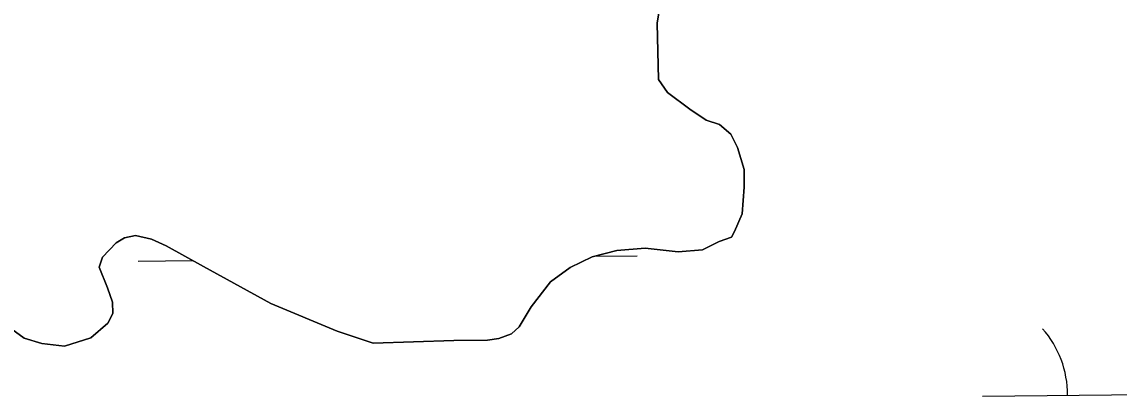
# Model space of a CAD drawing. Extents: x 3734862 to 3772949, y 391520 to 417239.
# Drawn here: x 3751336.9 to 3751723.9, y 413618.8 to 413750.7 of the extents above; entities that cross this region are included whole.
import ezdxf

# ---------------------------------------------------------------- set-up
doc = ezdxf.new("R2010")
doc.units = 0
doc.layers.add('V-TOPO-SHOR', color=7, linetype='Continuous')
doc.layers.add('V-WETL-SWMP', color=7, linetype='Continuous')

msp = doc.modelspace()

# ---------------------------------------------------------------- linework, layer by layer
at = {"layer": 'V-TOPO-SHOR'}
msp.add_lwpolyline([(3751561.67, 413754.54), (3751560.92, 413750.25), (3751561.44, 413730.38), (3751564.58, 413725.73), (3751572.41, 413719.93), (3751578.28, 413716.07), (3751582.96, 413714.55), (3751586.88, 413711.07), (3751589.25, 413706.41), (3751591.64, 413698.63), (3751591.68, 413692.4), (3751590.96, 413683.04), (3751588.27, 413676.79), (3751587.11, 413674.83), (3751582.84, 413673.25), (3751576.89, 413670.28), (3751568.33, 413669.64), (3751556.65, 413670.93), (3751546.73, 413670.09), (3751538, 413667.89), (3751530.24, 413664.15), (3751523.27, 413659.04), (3751516.51, 413650.25), (3751512.28, 413643.22), (3751509.57, 413640.67), (3751505.11, 413639.09), (3751501.03, 413638.48), (3751489.16, 413638.4), (3751460.76, 413637.44), (3751448.09, 413641.63), (3751424.68, 413651.41), (3751400.86, 413664.48), (3751387.78, 413671.79), (3751382.51, 413674.09), (3751376.86, 413675.42), (3751372.98, 413674.61), (3751370.07, 413672.84), (3751365.24, 413667.76), (3751364.1, 413664.24), (3751367.06, 413656.87), (3751368.85, 413651.83), (3751368.87, 413647.93), (3751367.14, 413644.42), (3751361.14, 413639.32), (3751351.82, 413636.35), (3751343.84, 413637.27), (3751337.6, 413639.17), (3751329.39, 413645.15)], dxfattribs=at)
at = {"layer": 'V-WETL-SWMP'}
for p, q in [((3751560.92, 413750.25), (3751561.67, 413754.54)), ((3751561.43, 413730.38), (3751560.92, 413750.25)), ((3751564.58, 413725.73), (3751561.43, 413730.38)), ((3751572.41, 413719.93), (3751564.58, 413725.73)), ((3751578.28, 413716.07), (3751572.41, 413719.93)), ((3751582.96, 413714.55), (3751578.28, 413716.07)), ((3751586.88, 413711.07), (3751582.96, 413714.55)), ((3751589.25, 413706.41), (3751586.88, 413711.07)), ((3751591.64, 413698.63), (3751589.25, 413706.41)), ((3751591.68, 413692.4), (3751591.64, 413698.63)), ((3751590.96, 413683.04), (3751591.68, 413692.4)), ((3751588.27, 413676.79), (3751590.96, 413683.04)), ((3751587.12, 413674.83), (3751588.27, 413676.79)), ((3751365.24, 413667.75), (3751370.07, 413672.84)), ((3751370.07, 413672.84), (3751372.98, 413674.61)), ((3751372.98, 413674.61), (3751376.86, 413675.42)), ((3751376.86, 413675.42), (3751382.51, 413674.09)), ((3751382.51, 413674.09), (3751387.78, 413671.79)), ((3751387.78, 413671.79), (3751400.86, 413664.48)), ((3751576.89, 413670.28), (3751582.84, 413673.25)), ((3751582.84, 413673.25), (3751587.12, 413674.83)), ((3751530.24, 413664.15), (3751538, 413667.89)), ((3751538, 413667.89), (3751546.74, 413670.09)), ((3751538.71, 413668.07), (3751553.87, 413668.23)), ((3751546.74, 413670.09), (3751556.65, 413670.93)), ((3751556.65, 413670.93), (3751568.33, 413669.64)), ((3751568.33, 413669.64), (3751576.89, 413670.28)), ((3751364.1, 413664.24), (3751365.24, 413667.75)), ((3751367.06, 413656.87), (3751364.1, 413664.24)), ((3751377.88, 413666.38), (3751397.11, 413666.58)), ((3751400.86, 413664.48), (3751424.68, 413651.41)), ((3751523.27, 413659.04), (3751530.24, 413664.15)), ((3751368.84, 413651.82), (3751367.06, 413656.87)), ((3751516.51, 413650.25), (3751523.27, 413659.04)), ((3751368.87, 413647.93), (3751368.84, 413651.82)), ((3751424.68, 413651.41), (3751448.09, 413641.63)), ((3751512.28, 413643.22), (3751516.51, 413650.25)), ((3751329.4, 413645.15), (3751337.6, 413639.17)), ((3751367.14, 413644.42), (3751368.87, 413647.93)), ((3751361.14, 413639.32), (3751367.14, 413644.42)), ((3751448.09, 413641.63), (3751460.76, 413637.44)), ((3751509.57, 413640.67), (3751512.28, 413643.22)), ((3751337.6, 413639.17), (3751343.84, 413637.27)), ((3751343.84, 413637.27), (3751351.82, 413636.35)), ((3751351.82, 413636.35), (3751361.14, 413639.32)), ((3751460.76, 413637.44), (3751489.16, 413638.4)), ((3751489.16, 413638.4), (3751501.03, 413638.47)), ((3751501.03, 413638.47), (3751505.11, 413639.08)), ((3751505.11, 413639.08), (3751509.57, 413640.67)), ((3751675.72, 413618.78), (3751775.71, 413619.83))]:
    msp.add_line(p, q, dxfattribs=at)
msp.add_arc((3751670.47, 413619.2), 35.25, 359.8334, 41.377, dxfattribs=at)

doc.saveas('drawing.dxf')
